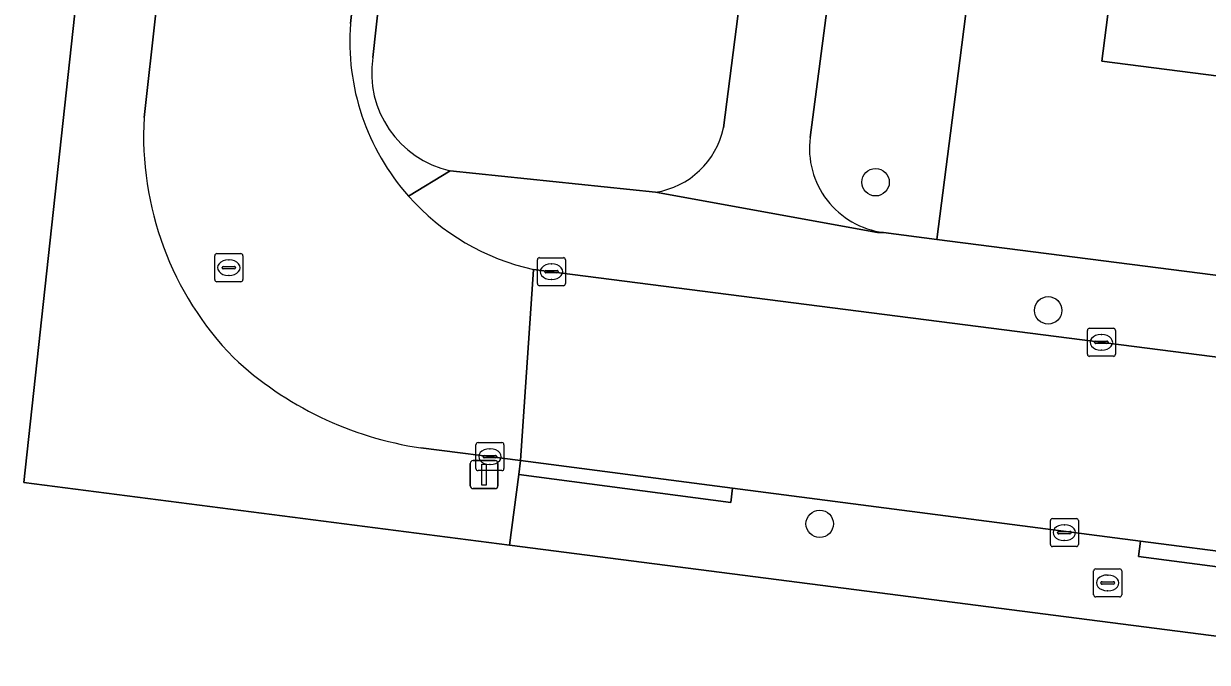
# Model space of a CAD drawing. Extents: x 162184 to 163154, y 385507 to 386516.
# Drawn here: x 162386.5 to 162428.73, y 385954.92 to 385977.71 of the extents above; entities that cross this region are included whole.
import ezdxf

# ---------------------------------------------------------------- set-up
doc = ezdxf.new("R2010")
doc.units = 0
for name, color, linetype in [('IMGEO_Boom', 7, 'Continuous'), ('IMGEO_Brandkraan', 7, 'Continuous'), ('IMGEO_Erf', 7, 'Continuous'), ('IMGEO_Groenvoorziening', 7, 'Continuous'), ('IMGEO_Kolk', 7, 'Continuous'), ('IMGEO_Lichtmast', 7, 'Continuous'), ('IMGEO_Pand', 7, 'Continuous'), ('IMGEO_Rijbaan_lokaal_open', 7, 'Continuous'), ('IMGEO_Rioolput', 7, 'Continuous'), ('IMGEO_Voetpad_open', 7, 'Continuous')]:
    doc.layers.add(name, color=color, linetype=linetype)

msp = doc.modelspace()

# ---------------------------------------------------------------- linework, layer by layer
at = {"layer": 'IMGEO_Boom'}
for centre in [(162416.893, 385972.053), (162423.051, 385967.482), (162414.898, 385959.864)]:
    msp.add_circle(centre, 0.489, dxfattribs=at)
at = {"layer": 'IMGEO_Brandkraan'}
for p, q in [((162424.673, 385957.328), (162424.673, 385958.18)), ((162424.748, 385958.254), (162425.6, 385958.254)), ((162425.161, 385958.034), (162425.186, 385958.034)), ((162425.674, 385958.18), (162425.674, 385957.328)), ((162424.932, 385957.748), (162424.932, 385957.76)), ((162425.37, 385957.711), (162424.972, 385957.711)), ((162424.975, 385957.797), (162425.373, 385957.797)), ((162425.416, 385957.76), (162425.416, 385957.748)), ((162425.6, 385957.254), (162424.748, 385957.254)), ((162425.184, 385957.474), (162425.159, 385957.474))]:
    msp.add_line(p, q, dxfattribs=at)
for points in [[(162424.673, 385957.328), (162424.673, 385958.18)], [(162424.748, 385958.254), (162425.6, 385958.254)], [(162425.674, 385958.18), (162425.674, 385957.328)], [(162425.6, 385957.254), (162424.748, 385957.254)]]:
    msp.add_lwpolyline(points, dxfattribs=at)
for centre, radius, start, end in [((162424.75, 385958.178), 0.0765, 91.552, 178.448), ((162424.75, 385958.178), 0.0765, 91.552, 178.448), ((162425.598, 385958.178), 0.0765, 1.552, 88.448), ((162425.598, 385958.178), 0.0765, 1.552, 88.448), ((162424.972, 385957.757), 0.0403, 85.8775, 175.7526), ((162424.969, 385957.747), 0.0366, 178.938, 274.7102), ((162425.373, 385957.754), 0.043, 264.8664, 352.4533), ((162425.377, 385957.759), 0.0386, 1.7309, 96.639), ((162424.75, 385957.33), 0.0765, 181.552, 268.448), ((162424.75, 385957.33), 0.0765, 181.552, 268.448), ((162425.598, 385957.33), 0.0765, 271.552, 358.448), ((162425.598, 385957.33), 0.0765, 271.552, 358.448)]:
    msp.add_arc(centre, radius, start, end, dxfattribs=at)
for centre, major_axis, ratio, start_param, end_param in [((162425.16, 385957.754), (-0.387, 0.002), 0.722429, 4.712389, 7.853982), ((162425.185, 385957.754), (-0.39, 0.002), 0.717154, 1.570796, 4.712389)]:
    msp.add_ellipse(centre, major_axis=major_axis, ratio=ratio, start_param=start_param, end_param=end_param, dxfattribs=at)
at = {"layer": 'IMGEO_Erf'}
for points in [[(162502.815, 385946.351), (162500, 385946.714), (162403.833, 385959.101), (162386.496, 385961.334), (162390.703, 386000), (162394.706, 386036.792)], [(162422.348, 386033.225), (162418.561, 386004.261), (162419.289, 386004.166), (162419.601, 386006.591), (162422.654, 386006.198), (162422.341, 386003.767), (162423.388, 386003.63), (162422.904, 386000), (162419.894, 385976.404), (162419.079, 385970.015), (162500, 385959.644), (162507.69, 385958.658)], [(162432.38, 385975.424), (162424.961, 385976.378), (162426.115, 385985.358), (162429.99, 385984.86)]]:
    msp.add_lwpolyline(points, dxfattribs=at)
at = {"layer": 'IMGEO_Groenvoorziening'}
for points in [[(162405.402, 386035.222), (162401.54, 386000), (162398.954, 385976.502)], [(162411.468, 385973.993), (162413.409, 385989.116), (162410.862, 385989.483), (162410.888, 385989.774), (162405.081, 385990.504), (162405, 385989.454), (162401.646, 385989.712), (162402.198, 385996.898), (162405.552, 385996.64), (162405.486, 385995.784), (162411.362, 385994.998), (162411.435, 385995.805), (162414.216, 385995.4), (162416.355, 386012.063)], [(162422.904, 386000), (162423.388, 386003.63), (162422.341, 386003.767), (162422.308, 386003.507), (162419.255, 386003.9), (162419.289, 386004.166), (162418.561, 386004.261), (162418.004, 386000), (162414.558, 385973.655)], [(162417.17, 385970.261), (162419.079, 385970.015), (162419.894, 385976.404), (162422.904, 386000)], [(162401.718, 385972.466), (162409.041, 385971.697)]]:
    msp.add_lwpolyline(points, dxfattribs=at)
for centre, radius, start, end in [((162402.49, 385975.959), 3.577, 171.2679, 257.5417), ((162408.575, 385974.621), 2.961, 279.0649, 347.7575), ((162417.557, 385973.261), 3.025, 172.5137, 262.6496)]:
    msp.add_arc(centre, radius, start, end, dxfattribs=at)
at = {"layer": 'IMGEO_Kolk'}
for p, q in [((162404.826, 385968.436), (162404.826, 385969.288)), ((162404.901, 385969.362), (162405.753, 385969.362)), ((162405.314, 385969.142), (162405.339, 385969.142)), ((162405.827, 385969.288), (162405.827, 385968.436)), ((162405.085, 385968.856), (162405.085, 385968.868)), ((162405.523, 385968.819), (162405.125, 385968.819)), ((162405.128, 385968.905), (162405.526, 385968.905)), ((162405.337, 385968.582), (162405.312, 385968.582)), ((162405.569, 385968.868), (162405.569, 385968.856)), ((162405.753, 385968.362), (162404.901, 385968.362)), ((162424.524, 385966.841), (162425.376, 385966.841)), ((162424.449, 385965.915), (162424.449, 385966.767)), ((162424.937, 385966.621), (162424.962, 385966.621)), ((162425.45, 385966.767), (162425.45, 385965.915)), ((162424.708, 385966.335), (162424.708, 385966.347)), ((162425.146, 385966.298), (162424.748, 385966.298)), ((162424.751, 385966.384), (162425.149, 385966.384)), ((162424.96, 385966.061), (162424.935, 385966.061)), ((162425.192, 385966.347), (162425.192, 385966.335)), ((162425.376, 385965.841), (162424.524, 385965.841)), ((162402.632, 385961.835), (162402.632, 385962.687)), ((162402.707, 385962.761), (162403.559, 385962.761)), ((162403.633, 385962.687), (162403.633, 385961.835)), ((162402.891, 385962.255), (162402.891, 385962.267)), ((162403.329, 385962.218), (162402.931, 385962.218)), ((162402.934, 385962.304), (162403.332, 385962.304)), ((162403.12, 385962.541), (162403.145, 385962.541)), ((162403.375, 385962.267), (162403.375, 385962.255)), ((162403.143, 385961.981), (162403.118, 385961.981)), ((162403.559, 385961.761), (162402.707, 385961.761)), ((162423.128, 385959.124), (162423.128, 385959.976)), ((162423.203, 385960.05), (162424.055, 385960.05)), ((162423.616, 385959.83), (162423.641, 385959.83)), ((162424.129, 385959.976), (162424.129, 385959.124)), ((162423.387, 385959.544), (162423.387, 385959.556)), ((162423.825, 385959.507), (162423.427, 385959.507)), ((162423.43, 385959.593), (162423.828, 385959.593)), ((162423.639, 385959.27), (162423.614, 385959.27)), ((162423.871, 385959.556), (162423.871, 385959.544)), ((162424.055, 385959.05), (162423.203, 385959.05))]:
    msp.add_line(p, q, dxfattribs=at)
for points in [[(162404.826, 385968.436), (162404.826, 385969.288)], [(162404.901, 385969.362), (162405.753, 385969.362)], [(162405.827, 385969.288), (162405.827, 385968.436)], [(162405.753, 385968.362), (162404.901, 385968.362)], [(162424.524, 385966.841), (162425.376, 385966.841)], [(162424.449, 385965.915), (162424.449, 385966.767)], [(162425.45, 385966.767), (162425.45, 385965.915)], [(162425.376, 385965.841), (162424.524, 385965.841)], [(162402.632, 385961.835), (162402.632, 385962.687)], [(162402.707, 385962.761), (162403.559, 385962.761)], [(162403.633, 385962.687), (162403.633, 385961.835)], [(162403.559, 385961.761), (162402.707, 385961.761)], [(162423.128, 385959.124), (162423.128, 385959.976)], [(162423.203, 385960.05), (162424.055, 385960.05)], [(162424.129, 385959.976), (162424.129, 385959.124)], [(162424.055, 385959.05), (162423.203, 385959.05)]]:
    msp.add_lwpolyline(points, dxfattribs=at)
for centre, radius, start, end in [((162404.903, 385969.286), 0.0765, 91.552, 178.448), ((162404.903, 385969.286), 0.0765, 91.552, 178.448), ((162405.751, 385969.286), 0.0765, 1.552, 88.448), ((162405.751, 385969.286), 0.0765, 1.552, 88.448), ((162405.125, 385968.865), 0.0403, 85.8775, 175.7526), ((162405.122, 385968.855), 0.0366, 178.938, 274.7102), ((162405.526, 385968.862), 0.043, 264.8664, 352.4533), ((162405.53, 385968.867), 0.0386, 1.7309, 96.639), ((162404.903, 385968.438), 0.0765, 181.552, 268.448), ((162404.903, 385968.438), 0.0765, 181.552, 268.448), ((162405.751, 385968.438), 0.0765, 271.552, 358.448), ((162405.751, 385968.438), 0.0765, 271.552, 358.448), ((162424.526, 385966.765), 0.0765, 91.552, 178.448), ((162424.526, 385966.765), 0.0765, 91.552, 178.448), ((162425.374, 385966.765), 0.0765, 1.552, 88.448), ((162425.374, 385966.765), 0.0765, 1.552, 88.448), ((162424.748, 385966.344), 0.0403, 85.8775, 175.7526), ((162424.745, 385966.334), 0.0366, 178.938, 274.7102), ((162425.149, 385966.341), 0.043, 264.8664, 352.4533), ((162425.153, 385966.346), 0.0386, 1.7309, 96.639), ((162424.526, 385965.917), 0.0765, 181.552, 268.448), ((162424.526, 385965.917), 0.0765, 181.552, 268.448), ((162425.374, 385965.917), 0.0765, 271.552, 358.448), ((162425.374, 385965.917), 0.0765, 271.552, 358.448), ((162402.709, 385962.685), 0.0765, 91.552, 178.448), ((162402.709, 385962.685), 0.0765, 91.552, 178.448), ((162403.557, 385962.685), 0.0765, 1.552, 88.448), ((162403.557, 385962.685), 0.0765, 1.552, 88.448), ((162402.931, 385962.264), 0.0403, 85.8775, 175.7526), ((162402.928, 385962.254), 0.0366, 178.938, 274.7102), ((162403.332, 385962.261), 0.043, 264.8664, 352.4533), ((162403.336, 385962.266), 0.0386, 1.7309, 96.639), ((162402.709, 385961.837), 0.0765, 181.552, 268.448), ((162402.709, 385961.837), 0.0765, 181.552, 268.448), ((162403.557, 385961.837), 0.0765, 271.552, 358.448), ((162403.557, 385961.837), 0.0765, 271.552, 358.448), ((162423.205, 385959.974), 0.0765, 91.552, 178.448), ((162423.205, 385959.974), 0.0765, 91.552, 178.448), ((162424.053, 385959.974), 0.0765, 1.552, 88.448), ((162424.053, 385959.974), 0.0765, 1.552, 88.448), ((162423.427, 385959.553), 0.0403, 85.8775, 175.7526), ((162423.424, 385959.543), 0.0366, 178.938, 274.7102), ((162423.828, 385959.55), 0.043, 264.8664, 352.4533), ((162423.832, 385959.555), 0.0386, 1.7309, 96.639), ((162423.205, 385959.126), 0.0765, 181.552, 268.448), ((162423.205, 385959.126), 0.0765, 181.552, 268.448), ((162424.053, 385959.126), 0.0765, 271.552, 358.448), ((162424.053, 385959.126), 0.0765, 271.552, 358.448)]:
    msp.add_arc(centre, radius, start, end, dxfattribs=at)
for centre, major_axis, ratio, start_param, end_param in [((162405.313, 385968.862), (-0.387, 0.002), 0.722429, 4.712389, 7.853982), ((162405.338, 385968.862), (-0.39, 0.002), 0.717154, 1.570796, 4.712389), ((162424.936, 385966.341), (-0.387, 0.002), 0.722429, 4.712389, 7.853982), ((162424.961, 385966.341), (-0.39, 0.002), 0.717154, 1.570796, 4.712389), ((162403.119, 385962.261), (-0.387, 0.002), 0.722429, 4.712389, 7.853982), ((162403.144, 385962.261), (-0.39, 0.002), 0.717154, 1.570796, 4.712389), ((162423.615, 385959.55), (-0.387, 0.002), 0.722429, 4.712389, 7.853982), ((162423.64, 385959.55), (-0.39, 0.002), 0.717154, 1.570796, 4.712389)]:
    msp.add_ellipse(centre, major_axis=major_axis, ratio=ratio, start_param=start_param, end_param=end_param, dxfattribs=at)
at = {"layer": 'IMGEO_Lichtmast'}
for p, q in [((162402.428, 385961.221), (162402.428, 385962.021)), ((162402.428, 385962.021), (162402.428, 385961.221)), ((162402.528, 385962.121), (162403.318, 385962.121)), ((162403.318, 385962.121), (162402.528, 385962.121)), ((162403.418, 385962.021), (162403.418, 385961.221)), ((162403.418, 385961.221), (162403.418, 385962.021)), ((162403.318, 385961.121), (162402.528, 385961.121)), ((162402.528, 385961.121), (162403.318, 385961.121))]:
    msp.add_line(p, q, dxfattribs=at)
msp.add_lwpolyline([(162402.848, 385961.996), (162402.998, 385961.996), (162402.998, 385961.246), (162402.848, 385961.246), (162402.848, 385961.996)], dxfattribs=at)
for centre, start, end in [((162402.528, 385962.021), 90, 180), ((162402.528, 385962.021), 90, 180), ((162403.318, 385962.021), 0, 90), ((162403.318, 385962.021), 360, 90), ((162402.528, 385961.221), 180, 270), ((162402.528, 385961.221), 180, 270), ((162403.318, 385961.221), 270, 0), ((162403.318, 385961.221), 270, 0)]:
    msp.add_arc(centre, 0.1, start, end, dxfattribs=at)
at = {"layer": 'IMGEO_Pand'}
msp.add_lwpolyline([(162437.909, 385986.659), (162435.307, 385986.996), (162430.347, 385987.634), (162429.99, 385984.86), (162426.115, 385985.358), (162424.961, 385976.378), (162432.38, 385975.424), (162433.065, 385980.75), (162436.883, 385980.259), (162436.709, 385978.901), (162436.893, 385978.877)], close=True, dxfattribs=at)
at = {"layer": 'IMGEO_Rijbaan_lokaal_open'}
for points in [[(162397.697, 386036.404), (162394.983, 386012.01), (162394.618, 386008.73), (162392.873, 385993.05), (162392.043, 385985.587), (162390.794, 385974.366)], [(162398.154, 385977.714), (162404.487, 386035.182)], [(162400.668, 385962.574), (162404.219, 385962.125), (162404.689, 385968.943)]]:
    msp.add_lwpolyline(points, dxfattribs=at)
msp.add_lwpolyline([(162438.129, 385964.652), (162431.689, 385965.478), (162404.689, 385968.943), (162404.219, 385962.125), (162411.785, 385961.141), (162426.343, 385959.248), (162434.07, 385958.243), (162449.651, 385956.216), (162456.91, 385955.272), (162464.48, 385954.288), (162469.536, 385953.63), (162486.007, 385951.511), (162503.658, 385949.12), (162504.634, 385956.15), (162503.537, 385956.297), (162500, 385956.76), (162486.094, 385958.582), (162478.889, 385959.402), (162475.648, 385959.837), (162474.856, 385959.939), (162470.976, 385960.437), (162458.086, 385962.091), (162454.319, 385962.574)], close=True, dxfattribs=at)
for centre, radius, start, end in [((162406.467, 385977.089), 8.337, 175.701, 221.5373), ((162402.11, 385973.698), 11.336, 176.6198, 224.2122), ((162406.469, 385977.087), 8.337, 221.5224, 257.6745), ((162402.478, 385974.878), 12.436, 226.9293, 261.6333)]:
    msp.add_arc(centre, radius, start, end, dxfattribs=at)
at = {"layer": 'IMGEO_Rioolput'}
for p, q in [((162393.315, 385968.579), (162393.315, 385969.431)), ((162393.39, 385969.505), (162394.242, 385969.505)), ((162394.316, 385969.431), (162394.316, 385968.579)), ((162393.574, 385968.999), (162393.574, 385969.011)), ((162394.012, 385968.962), (162393.614, 385968.962)), ((162393.617, 385969.048), (162394.015, 385969.048)), ((162393.803, 385969.285), (162393.828, 385969.285)), ((162394.058, 385969.011), (162394.058, 385968.999)), ((162393.826, 385968.725), (162393.801, 385968.725)), ((162394.242, 385968.505), (162393.39, 385968.505))]:
    msp.add_line(p, q, dxfattribs=at)
for points in [[(162393.315, 385968.579), (162393.315, 385969.431)], [(162393.39, 385969.505), (162394.242, 385969.505)], [(162394.316, 385969.431), (162394.316, 385968.579)], [(162394.242, 385968.505), (162393.39, 385968.505)]]:
    msp.add_lwpolyline(points, dxfattribs=at)
for centre, radius, start, end in [((162393.392, 385969.429), 0.0765, 91.552, 178.448), ((162393.392, 385969.429), 0.0765, 91.552, 178.448), ((162394.24, 385969.429), 0.0765, 1.552, 88.448), ((162394.24, 385969.429), 0.0765, 1.552, 88.448), ((162393.614, 385969.008), 0.0403, 85.8775, 175.7526), ((162393.611, 385968.998), 0.0366, 178.938, 274.7102), ((162394.015, 385969.005), 0.043, 264.8664, 352.4533), ((162394.019, 385969.01), 0.0386, 1.7309, 96.639), ((162393.392, 385968.581), 0.0765, 181.552, 268.448), ((162393.392, 385968.581), 0.0765, 181.552, 268.448), ((162394.24, 385968.581), 0.0765, 271.552, 358.448), ((162394.24, 385968.581), 0.0765, 271.552, 358.448)]:
    msp.add_arc(centre, radius, start, end, dxfattribs=at)
for centre, major_axis, ratio, start_param, end_param in [((162393.802, 385969.005), (-0.387, 0.002), 0.722429, 4.712389, 7.853982), ((162393.827, 385969.005), (-0.39, 0.002), 0.717154, 1.570796, 4.712389)]:
    msp.add_ellipse(centre, major_axis=major_axis, ratio=ratio, start_param=start_param, end_param=end_param, dxfattribs=at)
at = {"layer": 'IMGEO_Voetpad_open'}
for points in [[(162394.706, 386036.792), (162390.703, 386000), (162386.496, 385961.334), (162403.833, 385959.101), (162404.158, 385961.623), (162404.219, 385962.125), (162400.668, 385962.574)], [(162390.794, 385974.366), (162392.043, 385985.587), (162391.623, 385985.636), (162392.425, 385993.102), (162392.873, 385993.05), (162394.618, 386008.73), (162393.64, 386008.838), (162394.003, 386012.118), (162394.983, 386012.01), (162397.697, 386036.404)], [(162404.487, 386035.182), (162398.154, 385977.714)], [(162398.954, 385976.502), (162401.54, 386000), (162405.402, 386035.222)], [(162419.194, 386033.428), (162417.071, 386017.507), (162416.603, 386013.997), (162416.355, 386012.063), (162414.216, 385995.4), (162413.409, 385989.116), (162411.468, 385973.993)], [(162414.558, 385973.655), (162418.004, 386000), (162418.561, 386004.261)], [(162400.227, 385971.561), (162401.718, 385972.466)], [(162500, 385959.644), (162419.079, 385970.015), (162417.17, 385970.261), (162416.956, 385970.265), (162409.041, 385971.697), (162401.718, 385972.466), (162400.227, 385971.561)], [(162409.041, 385971.697), (162416.956, 385970.265), (162417.17, 385970.261)], [(162404.689, 385968.943), (162431.689, 385965.478), (162431.747, 385965.978), (162438.188, 385965.158), (162438.129, 385964.652), (162454.319, 385962.574), (162454.376, 385963.056), (162458.142, 385962.564), (162458.086, 385962.091), (162470.976, 385960.437), (162471.029, 385960.881), (162474.908, 385960.374), (162474.856, 385959.939), (162475.648, 385959.837), (162475.699, 385960.271), (162478.945, 385959.861), (162478.889, 385959.402), (162486.094, 385958.582), (162500, 385956.76), (162503.537, 385956.297), (162504.634, 385956.15), (162508.728, 385955.623), (162509.718, 385959.12)], [(162449.589, 385955.688), (162449.651, 385956.216), (162434.07, 385958.243), (162434.002, 385957.684), (162426.276, 385958.698), (162426.343, 385959.248), (162411.785, 385961.141), (162411.722, 385960.623), (162404.158, 385961.623), (162403.833, 385959.101), (162500, 385946.714), (162502.815, 385946.351)]]:
    msp.add_lwpolyline(points, dxfattribs=at)
for points in [[(162404.219, 385962.125), (162404.158, 385961.623), (162411.722, 385960.623), (162411.785, 385961.141)], [(162434.07, 385958.243), (162426.343, 385959.248), (162426.276, 385958.698), (162434.002, 385957.684)]]:
    msp.add_lwpolyline(points, close=True, dxfattribs=at)
for centre, radius, start, end in [((162406.467, 385977.089), 8.337, 175.701, 221.5373), ((162402.49, 385975.959), 3.577, 171.2679, 257.5417), ((162402.11, 385973.698), 11.336, 176.6198, 224.2122), ((162408.575, 385974.621), 2.961, 279.0649, 347.7575), ((162417.557, 385973.261), 3.025, 172.5137, 262.6496), ((162406.469, 385977.087), 8.337, 221.5224, 257.6745), ((162402.478, 385974.878), 12.436, 226.9293, 261.6333)]:
    msp.add_arc(centre, radius, start, end, dxfattribs=at)

doc.saveas('drawing.dxf')
